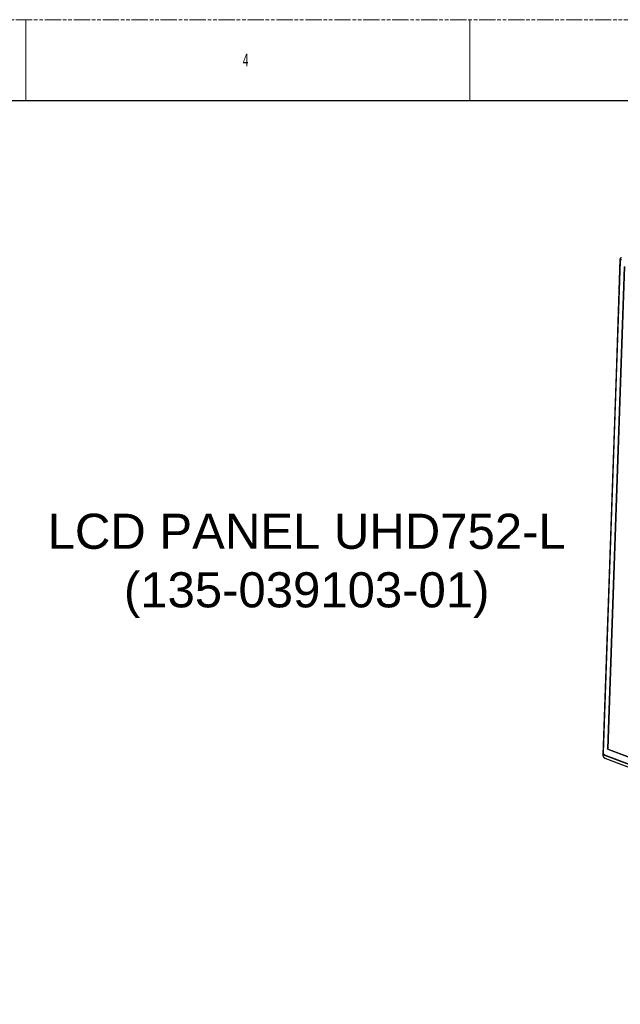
# Model space of a CAD drawing. Header units: millimetres. Extents: x -6054 to 364, y -1866 to 3094.
# Tile 357 of 360: x -2856 to -1771, y 1315 to 3094. Entities that reach past the tile are written whole.
import ezdxf

# ---------------------------------------------------------------- set-up
doc = ezdxf.new("R2010")
doc.units = ezdxf.units.MM
doc.header["$LTSCALE"] = 65.395
doc.linetypes.add('PHANTOM', pattern=[0.8, 0.45, -0.05, 0.1, -0.05, 0.1, -0.05])
doc.layers.get('0').update_dxf_attribs({"linetype": 'CONTINUOUS'})
doc.layers.add('DIM', color=3, linetype='CONTINUOUS')
doc.styles.add('SLDTEXTSTYLE2', font='TXT', dxfattribs={"width": 0.6})
doc.styles.get("Standard").update_dxf_attribs({"font": 'arial.ttf'})

msp = doc.modelspace()

# ---------------------------------------------------------------- linework, layer by layer
at = {"color": 7, "linetype": 'PHANTOM', "lineweight": 0}
msp.add_line((-6054.45, 3093.92), (364.26, 3093.92), dxfattribs=at)
at = {"color": 7, "linetype": 'Continuous', "lineweight": 0}
for p, q in [((-2845.1, 3093.92), (-2845.1, 2948.04)), ((-2042.76, 3093.92), (-2042.76, 2948.04))]:
    msp.add_line(p, q, dxfattribs=at)
at = {"color": 7, "linetype": 'Continuous'}
msp.add_line((-5981.51, 2948.04), (291.32, 2948.04), dxfattribs=at)
at = {"linetype": 'Continuous'}
for p, q in [((-1771.64, 2660.7), (-1802.5, 1765.68)), ((-1771.6, 2657.95), (-1802.22, 1769.79)), ((-1771.4, 2657.77), (-1802.02, 1769.61)), ((-1771.7, 2660.75), (-1778.83, 2454.08)), ((-1764.15, 2647.56), (-1794.19, 1776.33)), ((-1763.58, 2647.74), (-1793.62, 1776.51)), ((-1778.83, 2454.08), (-1787.15, 2212.66)), ((-1778.77, 2454.03), (-1778.63, 2453.98)), ((-1787.15, 2212.66), (-1802.56, 1765.73)), ((-1787.09, 2212.61), (-1786.95, 2212.56)), ((-1802.09, 1766.45), (-1802.2, 1763.34)), ((-1802.2, 1763.34), (-1802.2, 1763.3)), ((-1802.2, 1763.3), (-1802.2, 1763.24)), ((-1802.05, 1766.41), (-1802.16, 1763.3)), ((-1802.05, 1766.41), (-1802.16, 1763.3)), ((-1801.95, 1766.6), (-1802, 1766.58)), ((-1801.88, 1766.63), (-1801.95, 1766.6)), ((-1801.88, 1766.63), (-1801.43, 1766.81)), ((-1801.84, 1766.62), (-1801.83, 1766.63)), ((-1801.84, 1766.62), (-1801.83, 1766.63)), ((-1801.83, 1766.63), (-1801.42, 1766.8)), ((-1801.83, 1766.63), (-1801.4, 1766.77)), ((-1801.83, 1766.5), (-1801.33, 1766.66)), ((-1801.6, 1767.13), (-1801.62, 1766.74)), ((-623.86, 1318.96), (-1800.89, 1765.54)), ((-623.86, 1318.96), (-1800.89, 1765.54)), ((-1800.78, 1765.72), (-1800.58, 1765.78)), ((-1800.78, 1765.72), (-1800.58, 1765.78)), ((-1800.24, 1765.51), (-1800.78, 1765.72)), ((-1800.23, 1765.51), (-1800.78, 1765.71)), ((-1799.8, 1765.64), (-625.75, 1320.19)), ((-1799.55, 1765.14), (-625.5, 1319.69)), ((-1794.19, 1776.33), (-1793.62, 1776.51)), ((-1793.85, 1775.73), (-1793.28, 1775.91)), ((-1793.85, 1775.73), (-630.86, 1334.47)), ((-1793.28, 1775.91), (-630.5, 1334.73)), ((-1798.95, 1759.8), (-1798.83, 1759.76)), ((-1798.83, 1759.76), (-1798.77, 1759.73)), ((-1798.82, 1759.84), (-1257.59, 1554.49)), ((-1798.82, 1759.84), (-626.27, 1314.95)), ((-1798.77, 1759.73), (-1256.19, 1553.87))]:
    msp.add_line(p, q, dxfattribs=at)
msp.add_lwpolyline([(-1802.2, 1763.24), (-1802.2, 1763.18), (-1802.19, 1763.11), (-1802.18, 1763.05), (-1802.17, 1762.98), (-1802.15, 1762.91), (-1802.13, 1762.83), (-1802.11, 1762.76), (-1802.08, 1762.68), (-1802.05, 1762.61), (-1802.02, 1762.53), (-1801.99, 1762.46), (-1801.95, 1762.38), (-1801.91, 1762.31), (-1801.87, 1762.23), (-1801.82, 1762.15), (-1801.78, 1762.08), (-1801.72, 1762), (-1801.67, 1761.92), (-1801.62, 1761.85), (-1801.56, 1761.77), (-1801.5, 1761.69), (-1801.43, 1761.61), (-1801.37, 1761.54), (-1801.3, 1761.46), (-1801.23, 1761.38), (-1801.16, 1761.31), (-1801.09, 1761.23), (-1801.01, 1761.16), (-1800.93, 1761.08), (-1800.85, 1761.01), (-1800.77, 1760.94), (-1800.68, 1760.86), (-1800.59, 1760.79), (-1800.51, 1760.72), (-1800.41, 1760.65), (-1800.32, 1760.58), (-1800.23, 1760.51), (-1800.13, 1760.45), (-1800.03, 1760.38), (-1799.93, 1760.32), (-1799.83, 1760.25), (-1799.72, 1760.19), (-1799.62, 1760.13), (-1799.51, 1760.07), (-1799.4, 1760.01), (-1799.29, 1759.96), (-1799.18, 1759.91), (-1799.06, 1759.85), (-1798.95, 1759.8)], dxfattribs=at)
for centre, radius, start, end in [((-1800.97, 1763.26), 1.18, 178.03963, 180.52547), ((-1800.98, 1763.26), 1.18, 178.03856, 180.43286), ((-1801.94, 1766.44), 0.151, 157.86588, 177.94813), ((-1801.82, 1766.38), 0.236, 154.81585, 161.08563), ((-1801.83, 1766.38), 0.223, 161.07068, 166.87603), ((-1801.97, 1766.51), 0.0779, 99.43757, 112.44936), ((-1799.33, 1768.61), 3.48, 220.22613, 224.32895), ((-1801.89, 1766.46), 0.121, 113.92534, 118.82651), ((-1801.9, 1766.48), 0.107, 108.62153, 113.93396), ((-1798.8, 1760.11), 7.19, 115.01034, 115.78748), ((-1802.04, 1766.35), 0.257, 60.20135, 64.21384), ((-1799.54, 1768.4), 3.18, 224.29392, 228.6564), ((-1799.73, 1768.18), 2.9, 228.62053, 233.25985), ((-1799.91, 1767.93), 2.59, 233.20073, 238.22113), ((-1800.01, 1767.79), 2.41, 238.23286, 243.42449)]:
    msp.add_arc(centre, radius, start, end, dxfattribs=at)
for points, knots in [([(-1770.31, 2663.44), (-1770.52, 2663.33), (-1770.91, 2663.03), (-1771.35, 2662.39), (-1771.62, 2661.61), (-1771.69, 2661.04), (-1771.7, 2660.75)], [0, 0, 0, 0, 0.2227482, 0.4608018, 0.7198089, 1, 1, 1, 1]), ([(-1771.64, 2660.7), (-1771.65, 2660.7), (-1771.67, 2660.71), (-1771.7, 2660.73), (-1771.7, 2660.75)], [0, 0, 0, 0, 0.3461219, 1, 1, 1, 1]), ([(-1768.83, 2663.26), (-1769, 2663.32), (-1769.34, 2663.41), (-1769.87, 2663.4), (-1770.36, 2663.24), (-1770.79, 2662.94), (-1771.15, 2662.52), (-1771.52, 2661.78), (-1771.63, 2661.14), (-1771.64, 2660.7)], [0, 0, 0, 0, 0.1200991, 0.2332907, 0.3440677, 0.4575746, 0.5782225, 0.7087343, 1, 1, 1, 1]), ([(-1771.6, 2657.95), (-1771.59, 2658.28), (-1771.5, 2658.92), (-1771.14, 2659.79), (-1770.57, 2660.49), (-1770.05, 2660.77), (-1769.77, 2660.86)], [0, 0, 0, 0, 0.2711593, 0.525507, 0.7662174, 1, 1, 1, 1]), ([(-1771.4, 2657.77), (-1771.43, 2657.78), (-1771.48, 2657.8), (-1771.55, 2657.85), (-1771.59, 2657.89), (-1771.6, 2657.93), (-1771.6, 2657.95)], [0, 0, 0, 0, 0.3366312, 0.6110693, 0.8258717, 1, 1, 1, 1]), ([(-1768.97, 2659.98), (-1769.11, 2660.04), (-1769.41, 2660.11), (-1769.86, 2660.1), (-1770.29, 2659.97), (-1770.66, 2659.71), (-1770.97, 2659.34), (-1771.29, 2658.7), (-1771.38, 2658.15), (-1771.4, 2657.77)], [0, 0, 0, 0, 0.120099, 0.2332907, 0.3440677, 0.4575746, 0.5782225, 0.7087344, 1, 1, 1, 1]), ([(-1778.77, 2454.03), (-1778.78, 2454.04), (-1778.8, 2454.04), (-1778.83, 2454.07), (-1778.83, 2454.08)], [0, 0, 0, 0, 0.3461219, 1, 1, 1, 1]), ([(-1787.09, 2212.61), (-1787.1, 2212.61), (-1787.12, 2212.62), (-1787.15, 2212.65), (-1787.15, 2212.66)], [0, 0, 0, 0, 0.3461219, 1, 1, 1, 1]), ([(-1802.56, 1765.73), (-1802.56, 1765.55), (-1802.55, 1764.82), (-1802.39, 1764.09), (-1802.19, 1763.58)], [0, 0, 0, 0, 0.2439439, 1, 1, 1, 1]), ([(-1802.5, 1765.68), (-1802.51, 1765.68), (-1802.53, 1765.69), (-1802.56, 1765.71), (-1802.56, 1765.73)], [0, 0, 0, 0, 0.3461219, 1, 1, 1, 1]), ([(-1802.5, 1765.68), (-1802.5, 1765.52), (-1802.49, 1764.85), (-1802.35, 1764.19), (-1802.19, 1763.71)], [0, 0, 0, 0, 0.2434076, 1, 1, 1, 1]), ([(-1800.23, 1765.51), (-1800.55, 1765.73), (-1801.13, 1766.29), (-1801.76, 1767.35), (-1802.15, 1768.54), (-1802.23, 1769.38), (-1802.22, 1769.79)], [0, 0, 0, 0, 0.2363493, 0.4882448, 0.7467655, 1, 1, 1, 1]), ([(-1802.02, 1769.61), (-1802.05, 1769.63), (-1802.1, 1769.65), (-1802.17, 1769.69), (-1802.21, 1769.74), (-1802.22, 1769.78), (-1802.22, 1769.79)], [0, 0, 0, 0, 0.3366312, 0.6110693, 0.8258717, 1, 1, 1, 1]), ([(-1802.16, 1763.3), (-1802.16, 1763.31), (-1802.18, 1763.31), (-1802.2, 1763.33), (-1802.2, 1763.34)], [0, 0, 0, 0, 0.3461197, 1, 1, 1, 1]), ([(-1802.16, 1763.25), (-1802.15, 1763.02), (-1802.02, 1762.56), (-1801.56, 1761.79), (-1800.83, 1761.01), (-1799.86, 1760.31), (-1799.17, 1759.97), (-1798.82, 1759.84)], [0, 0, 0, 0, 0.1409923, 0.2800648, 0.5384831, 0.7770764, 1, 1, 1, 1]), ([(-1802.16, 1763.25), (-1802.15, 1763.02), (-1802.02, 1762.56), (-1801.56, 1761.79), (-1800.83, 1761.01), (-1799.86, 1760.31), (-1799.17, 1759.97), (-1798.82, 1759.84)], [0, 0, 0, 0, 0.1409709, 0.28006, 0.5385056, 0.7770989, 1, 1, 1, 1]), ([(-1802.05, 1766.41), (-1802.06, 1766.41), (-1802.07, 1766.42), (-1802.09, 1766.43), (-1802.09, 1766.45)], [0, 0, 0, 0, 0.3461197, 1, 1, 1, 1]), ([(-1801.99, 1766.36), (-1801.99, 1766.37), (-1802.01, 1766.38), (-1802.03, 1766.4), (-1802.05, 1766.41)], [0, 0, 0, 0, 0.2663145, 1, 1, 1, 1]), ([(-1802.02, 1769.61), (-1802.02, 1769.41), (-1802.01, 1768.98), (-1801.87, 1768.25), (-1801.59, 1767.45), (-1800.99, 1766.43), (-1800.3, 1765.83), (-1799.8, 1765.64)], [0, 0, 0, 0, 0.1295998, 0.2632689, 0.4652045, 0.660644, 1, 1, 1, 1]), ([(-1801.99, 1766.36), (-1801.97, 1766.39), (-1801.92, 1766.44), (-1801.86, 1766.48), (-1801.83, 1766.5)], [0, 0, 0, 0, 0.5037006, 1, 1, 1, 1]), ([(-1800.89, 1765.54), (-1800.99, 1765.58), (-1801.41, 1765.78), (-1801.76, 1766.09), (-1801.99, 1766.36)], [0, 0, 0, 0, 0.2318294, 1, 1, 1, 1]), ([(-1801.98, 1766.59), (-1801.97, 1766.59), (-1801.95, 1766.59), (-1801.94, 1766.58), (-1801.93, 1766.58)], [0, 0, 0, 0, 0.7355967, 1, 1, 1, 1]), ([(-1801.83, 1766.5), (-1801.83, 1766.5), (-1801.86, 1766.53), (-1801.89, 1766.56), (-1801.92, 1766.57)], [0, 0, 0, 0, 0.263474, 1, 1, 1, 1]), ([(-1801.88, 1766.63), (-1801.87, 1766.63), (-1801.85, 1766.64), (-1801.83, 1766.63), (-1801.83, 1766.63)], [0, 0, 0, 0, 0.7354573, 1, 1, 1, 1]), ([(-1800.78, 1765.72), (-1800.88, 1765.75), (-1801.27, 1765.94), (-1801.61, 1766.24), (-1801.83, 1766.5)], [0, 0, 0, 0, 0.2318295, 1, 1, 1, 1]), ([(-1800.89, 1765.54), (-1800.91, 1765.55), (-1800.97, 1765.58), (-1801.04, 1765.6), (-1801.09, 1765.63)], [0, 0, 0, 0, 0.2465947, 1, 1, 1, 1]), ([(-1800.89, 1765.56), (-1800.89, 1765.57), (-1800.89, 1765.59), (-1800.88, 1765.62), (-1800.85, 1765.66), (-1800.82, 1765.7), (-1800.8, 1765.71)], [0, 0, 0, 0, 0.1311718, 0.2645659, 0.5288392, 1, 1, 1, 1]), ([(-1800.89, 1765.54), (-1800.89, 1765.56), (-1800.88, 1765.63), (-1800.83, 1765.7), (-1800.78, 1765.71)], [0, 0, 0, 0, 0.2684621, 1, 1, 1, 1]), ([(-1799.55, 1765.14), (-1799.61, 1765.16), (-1799.85, 1765.26), (-1800.07, 1765.39), (-1800.23, 1765.51)], [0, 0, 0, 0, 0.2456103, 1, 1, 1, 1]), ([(-1799.8, 1765.64), (-1799.8, 1765.61), (-1799.8, 1765.5), (-1799.77, 1765.39), (-1799.74, 1765.32)], [0, 0, 0, 0, 0.2701765, 1, 1, 1, 1]), ([(-1799.74, 1765.32), (-1799.72, 1765.28), (-1799.66, 1765.2), (-1799.59, 1765.15), (-1799.55, 1765.14)], [0, 0, 0, 0, 0.5203182, 1, 1, 1, 1]), ([(-1793.85, 1775.73), (-1793.9, 1775.75), (-1794.02, 1775.83), (-1794.15, 1776.04), (-1794.19, 1776.24), (-1794.19, 1776.33)], [0, 0, 0, 0, 0.2198084, 0.603364, 1, 1, 1, 1]), ([(-1793.62, 1776.51), (-1793.62, 1776.45), (-1793.6, 1776.29), (-1793.5, 1776.06), (-1793.36, 1775.94), (-1793.28, 1775.91)], [0, 0, 0, 0, 0.2633443, 0.6597403, 1, 1, 1, 1]), ([(-1798.82, 1759.84), (-1798.82, 1759.82), (-1798.82, 1759.77), (-1798.78, 1759.74), (-1798.77, 1759.73)], [0, 0, 0, 0, 0.5547804, 1, 1, 1, 1])]:
    msp.add_open_spline(points, degree=3, knots=knots, dxfattribs=at)
for points in [[(-1802, 1766.58), (-1802.04, 1766.57), (-1802.07, 1766.53), (-1802.08, 1766.5)], [(-1802.05, 1766.41), (-1802.05, 1766.42), (-1802.05, 1766.43), (-1802.04, 1766.44)], [(-1802.03, 1766.4), (-1802.03, 1766.4), (-1802.04, 1766.41), (-1802.05, 1766.41)], [(-1802.03, 1766.48), (-1802.02, 1766.5), (-1802.01, 1766.52), (-1801.99, 1766.53)], [(-1802.01, 1766.38), (-1802.01, 1766.39), (-1802.02, 1766.39), (-1802.03, 1766.4)], [(-1801.99, 1766.36), (-1801.99, 1766.37), (-1802, 1766.37), (-1802.01, 1766.38)], [(-1801.99, 1766.53), (-1801.99, 1766.54), (-1801.98, 1766.55), (-1801.98, 1766.55)], [(-1801.98, 1766.55), (-1801.97, 1766.56), (-1801.96, 1766.57), (-1801.95, 1766.57)], [(-1800.9, 1765.54), (-1800.9, 1765.55), (-1800.89, 1765.56), (-1800.89, 1765.56)], [(-1800.8, 1765.71), (-1800.79, 1765.71), (-1800.79, 1765.71), (-1800.78, 1765.71)]]:
    msp.add_open_spline(points, degree=3, dxfattribs=at)

# ---------------------------------------------------------------- texts
at = {"color": 7, "linetype": 'Continuous', "lineweight": 0, "insert": (-2453.05, 3032.64), "char_height": 22.79, "attachment_point": 1, "style": 'SLDTEXTSTYLE2'}
msp.add_mtext('4', dxfattribs=at)
at = {"layer": 'DIM', "lineweight": 0, "insert": (-2337.7, 2201.36), "char_height": 63.4577, "width": 1121.4503, "attachment_point": 2}
msp.add_mtext('\\pxqc;{\\fArial|b0|i0|c162|p34;\\W1;LCD PANEL UHD752-L\\P\\pq*;(135-039103-01)}', dxfattribs=at)

doc.saveas('drawing.dxf')
